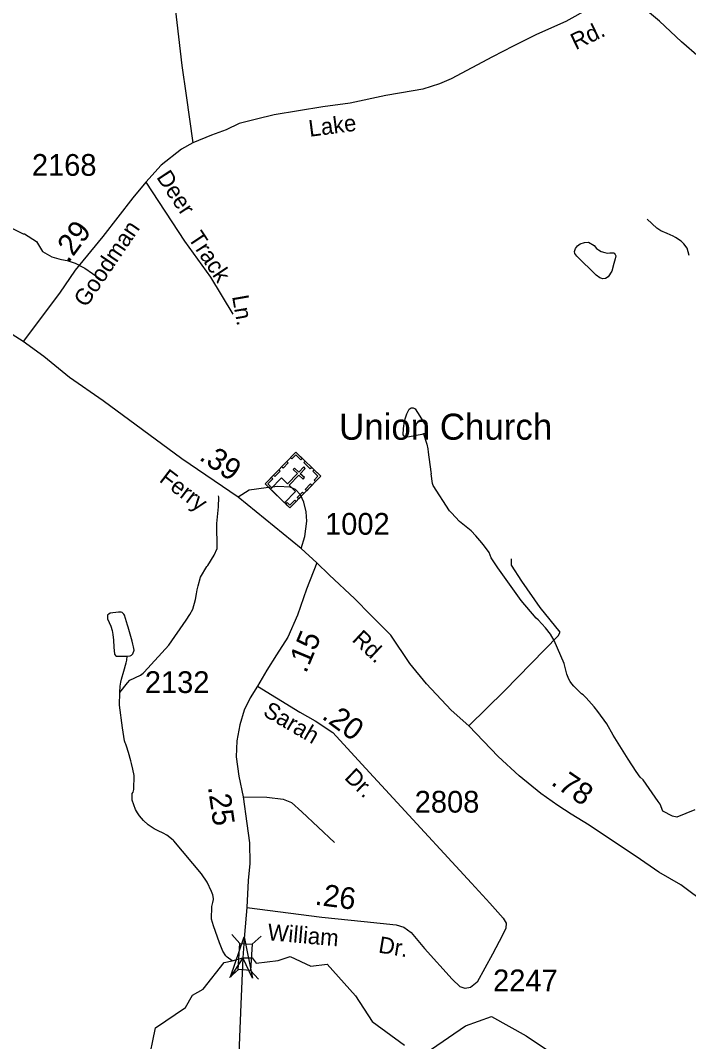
# Model space of a CAD drawing. Extents: x 1473865 to 1648260, y 639067 to 773536.
# Drawn here: x 1584236 to 1588081, y 688926 to 694801 of the extents above; entities that cross this region are included whole.
import ezdxf

# ---------------------------------------------------------------- set-up
doc = ezdxf.new("R2010")
doc.units = 0
for name, color, linetype in [('Exist Cultural Church with Cemetery CELL', 7, 'Continuous'), ('Exist Cultural Church with Cemetery Label', 7, 'Continuous'), ('Exist Hydrographic Creek Single Shore', 7, 'Continuous'), ('Exist Hydrographic Misc Water Feature', 7, 'Continuous'), ('Exist Road Non-System Type 51', 7, 'Continuous'), ('Exist Road Non-System Type 51 Label', 7, 'Continuous'), ('Exist Road Secondary Mileage Hundredths English Label', 7, 'Continuous'), ('Exist Road Secondary Structure Standard Bridge Attributed CELL', 7, 'Continuous'), ('Exist Road Secondary Structure Standard Bridge CELL', 7, 'Continuous'), ('Exist Road Secondary Type 51 Attributed', 7, 'Continuous'), ('Exist Road Secondary Type 51 Label', 7, 'Continuous'), ('Exist Road Secondary Type 51 Number Label', 7, 'Continuous')]:
    doc.layers.add(name, color=color, linetype=linetype)

msp = doc.modelspace()

# ---------------------------------------------------------------- linework, layer by layer
at = {"layer": 'Exist Cultural Church with Cemetery CELL'}
for points in [[(1585820.5, 692317.6), (1585963.8, 692179.4), (1585787.1, 691996.2), (1585643.8, 692134.3)], [(1585790.5, 692286.5), (1585798.6, 692278.6), (1585821, 692301.8), (1585850.2, 692273.6), (1585857.9, 692281.6), (1585820.5, 692317.6)], [(1585674.8, 692104.5), (1585755.6, 692026.6), (1585818.4, 692091.8), (1585781.9, 692127), (1585838.5, 692185.7), (1585862.2, 692162.8), (1585869.8, 692170.7), (1585846.1, 692193.6), (1585875.4, 692224), (1585867.1, 692232.1), (1585837.7, 692201.7), (1585813.9, 692224.6), (1585806.3, 692216.7), (1585830.1, 692193.8), (1585773.6, 692135.1), (1585737.7, 692169.6)], [(1585739, 692233.1), (1585769, 692264.3), (1585777.2, 692256.4), (1585747.2, 692225.2)], [(1585873.8, 692266.2), (1585911.1, 692230.2), (1585903.2, 692222), (1585865.9, 692258)], [(1585667.6, 692111.4), (1585675.6, 692119.7), (1585659.8, 692135), (1585687.8, 692164), (1585679.8, 692171.8), (1585643.8, 692134.4)], [(1585692.3, 692184.7), (1585722.4, 692215.9), (1585730.6, 692208), (1585700.5, 692176.8)], [(1585933.8, 692148.2), (1585925.6, 692156.1), (1585948, 692179.2), (1585918.8, 692207.4), (1585926.5, 692215.4), (1585963.9, 692179.4)], [(1585874.9, 692103.5), (1585904.9, 692134.7), (1585913.1, 692126.8), (1585883.1, 692095.6)], [(1585829.1, 692056.1), (1585859.1, 692087.2), (1585867.3, 692079.3), (1585837.3, 692048.2)], [(1585763.2, 692019.1), (1585771.2, 692027.4), (1585787.1, 692012.1), (1585815.1, 692041.2), (1585823.1, 692033.5), (1585787.1, 691996.2)]]:
    msp.add_lwpolyline(points, close=True, dxfattribs=at)
at = {"layer": 'Exist Hydrographic Creek Single Shore'}
for points in [[(1584968.8, 688790.2), (1585013.8, 689005.9), (1585185.8, 689122.1), (1585226.5, 689193.5), (1585287.7, 689228.4), (1585408, 689380.9), (1585453.4, 689390.1), (1585515.6, 689407.7), (1585569.8, 689408.3), (1585593.1, 689377), (1585718.3, 689392.6), (1585787.2, 689415.9), (1585907.3, 689359.6), (1586001.4, 689371.3), (1586163.4, 689188.7), (1586260.1, 689040.7), (1586445.9, 688904.8)], [(1586602.3, 688882.5), (1586797.9, 689015.9), (1586947.5, 689070.9), (1587146.9, 688959.5), (1587286.9, 688864.8)]]:
    msp.add_lwpolyline(points, dxfattribs=at)
at = {"layer": 'Exist Hydrographic Misc Water Feature'}
for points in [[(1588084.6, 693449), (1588073.5, 693490.2), (1588054.2, 693516.9), (1588038.3, 693532), (1588006.7, 693552.3), (1587992.9, 693560.8), (1587957.3, 693574.6), (1587921.5, 693590.1), (1587897.8, 693605.4), (1587843.1, 693658.2)], [(1584156.2, 693621.9), (1584251.3, 693574.1), (1584259.3, 693573.9), (1584327.5, 693529.8), (1584363.2, 693471.7), (1584416.4, 693441), (1584456.4, 693429.6), (1584472.3, 693425.1), (1584504, 693419.6), (1584528, 693411.7), (1584551.7, 693403.9), (1584607.1, 693376.5), (1584693.9, 693315.6)], [(1587536.8, 693506.6), (1587550.4, 693489.2), (1587561.9, 693480.7), (1587577.3, 693472.2), (1587599.1, 693466), (1587614.9, 693463.2), (1587627, 693464.6), (1587639.1, 693465.2), (1587648.9, 693463.4), (1587652.8, 693461.6), (1587658.4, 693455), (1587662, 693446.7), (1587659.2, 693430.3), (1587651.4, 693402.6), (1587638.8, 693359.4), (1587618.9, 693325.3), (1587602.3, 693316.6), (1587588.2, 693314.4), (1587570.5, 693320.5), (1587549.3, 693334.9), (1587437.7, 693445.5), (1587426.5, 693460.4), (1587425.3, 693472), (1587430.1, 693489.1), (1587441.1, 693505.3), (1587457.7, 693515.7), (1587482.1, 693523.3), (1587504.6, 693525.3), (1587536.8, 693506.6)], [(1586554.8, 692423), (1586546.5, 692419.8), (1586475.5, 692406.5), (1586455.3, 692403.6), (1586447.4, 692406.2), (1586438.1, 692417.1), (1586440.1, 692453.1), (1586446.4, 692494.9), (1586451.6, 692514.5), (1586459.1, 692538.1), (1586468.3, 692557.6), (1586472.5, 692564.1), (1586485.2, 692572.9), (1586495.2, 692572.7), (1586507, 692566.7), (1586521.8, 692545.9), (1586563.7, 692477.8), (1586572.8, 692460.3), (1586576, 692448), (1586577.5, 692440.5), (1586577.2, 692433.2), (1586570.9, 692427.6), (1586554.8, 692423)], [(1586554.8, 692423), (1586575.1, 692362.6), (1586579.5, 692336.3), (1586582.4, 692318.2), (1586597.8, 692204.6), (1586599.2, 692193.1)], [(1588117.3, 690258.6), (1588014.1, 690216.4), (1587988.3, 690222.6), (1587933.8, 690252.5), (1587917, 690292.2), (1587906.2, 690308), (1587818.9, 690431.2), (1587803.2, 690447.1), (1587780, 690479.6), (1587733.5, 690551.1), (1587647.2, 690689.9), (1587610, 690754.6), (1587559.3, 690824.6), (1587537.8, 690851.3), (1587491, 690904), (1587475.3, 690920.7), (1587465.3, 690926.6), (1587420.5, 690971.8), (1587408.7, 690984.4), (1587398.9, 690998.6), (1587391.1, 691011), (1587379.8, 691040.8), (1587364.9, 691101.8), (1587307.9, 691234.3), (1587286.9, 691270), (1587257.6, 691307.5), (1587214.7, 691353.5), (1587204.8, 691362.7), (1587117, 691463.8), (1586983, 691652), (1586944.3, 691708.5), (1586932.8, 691740.8), (1586907.5, 691775.8), (1586892.1, 691795.7), (1586857.1, 691836.7), (1586829.5, 691865.1), (1586762.6, 691918.2), (1586715.7, 691967.5), (1586705.8, 691980), (1586610.9, 692125.6), (1586606.9, 692137.2), (1586599.2, 692193.1)], [(1584808.2, 690934.4), (1584851.3, 690989.3), (1584865.8, 691005.4), (1584926.4, 691034.6), (1584942.8, 691045.7), (1584948.8, 691052.2), (1585089, 691206.1), (1585189.4, 691350.9), (1585210.1, 691382.5), (1585227, 691414.2), (1585244.1, 691469.7), (1585248.8, 691501.5), (1585253.2, 691525.2), (1585257.8, 691549), (1585272.9, 691597.9), (1585309.2, 691658.7), (1585314.3, 691664.4), (1585351.6, 691724.3), (1585368.6, 691762.5), (1585365.8, 691907), (1585375.7, 692002.9), (1585376.8, 692058.6), (1585375.2, 692066.9)], [(1584849.4, 691143.6), (1584866.8, 691145.7), (1584874.9, 691149.7), (1584883, 691156.9), (1584889.6, 691177.3), (1584886.1, 691197), (1584882.4, 691213.6), (1584878.6, 691229.2), (1584860.1, 691297.7), (1584856.5, 691310.1), (1584852.8, 691321.6), (1584834, 691378.6), (1584830, 691384.5), (1584822.2, 691394.5), (1584816.3, 691396.2), (1584800.3, 691396.6), (1584752.2, 691390.2), (1584744.1, 691386.2), (1584736, 691380.6), (1584737.3, 691357.6), (1584756.6, 691316.2), (1584763.9, 691291.4), (1584767.4, 691267.5), (1584770.8, 691235.5), (1584773.8, 691195.2), (1584777, 691155), (1584783, 691147.4), (1584788.8, 691143.2), (1584802.7, 691142.9), (1584849.4, 691143.6)], [(1584808.2, 690934.4), (1584808.9, 690970.5), (1584813.5, 690994.2), (1584817.9, 691010.5), (1584830.8, 691057.8), (1584844.1, 691106), (1584848.3, 691121.5), (1584849.4, 691143.6)], [(1585453.4, 689390.1), (1585425.5, 689412), (1585417.7, 689420.4), (1585400.4, 689447), (1585381.2, 689495), (1585347.5, 689591.6), (1585336.2, 689630.4), (1585337.8, 689702.6), (1585342.2, 689726.3), (1585346.6, 689743.5), (1585346.8, 689750), (1585343.3, 689769.8), (1585335.7, 689790.5), (1585310.7, 689843.5), (1585277.9, 689890.9), (1585117.9, 690081.3), (1585113.9, 690084.6), (1585078.6, 690114.1), (1585056.7, 690125.2), (1585029, 690138.1), (1585005.2, 690150), (1584971.7, 690172.9), (1584944.3, 690197.2), (1584920.9, 690225.6), (1584909.3, 690242.2), (1584897.6, 690262.2), (1584878.7, 690315.1), (1584879.7, 690352.8), (1584883.8, 690360.9), (1584888.3, 690376.4), (1584889.8, 690456.8), (1584882.6, 690493.1), (1584875.4, 690525.2), (1584871.9, 690540.8), (1584856.8, 690589.6), (1584845.5, 690625.9), (1584841.8, 690637.5), (1584837.8, 690644.1), (1584834.1, 690655.7), (1584823.8, 690732.2), (1584806.7, 690862.2), (1584808.2, 690934.4)]]:
    msp.add_lwpolyline(points, dxfattribs=at)
at = {"layer": 'Exist Road Non-System Type 51'}
for points in [[(1584957.2, 693871.7), (1585179.9, 693531.8), (1585329.7, 693323.5), (1585457.5, 693111.5)], [(1585850.7, 691764), (1585873.2, 691831.8), (1585884, 691919.8), (1585880.5, 691973.7), (1585866.8, 692030), (1585847.3, 692072.1), (1585818.7, 692101.8), (1585787.6, 692116.7), (1585717.6, 692119.3), (1585649.6, 692111.9), (1585551.8, 692099.1), (1585488, 692059.2)], [(1586817.3, 690743.4), (1587020.7, 690944.3), (1587330.9, 691260), (1587341.4, 691280.9), (1587226.6, 691424.4), (1587122.3, 691575.7), (1587062.4, 691667), (1587062.4, 691703.5)], [(1585518, 690334.7), (1585654.5, 690332.3), (1585748, 690320.3), (1585795.9, 690301.1), (1585855.8, 690248.4), (1586042.7, 690071)], [(1586404.4, 690301.1), (1586831.1, 689838.2), (1586937, 689722.9), (1587014.9, 689635.6), (1587032, 689607.6), (1587028.9, 689579.5), (1587010.2, 689539), (1586952.6, 689428.4), (1586863.8, 689267.9), (1586826.5, 689236.8), (1586795.3, 689232.1), (1586766.1, 689241.4)]]:
    msp.add_lwpolyline(points, dxfattribs=at)
at = {"layer": 'Exist Road Secondary Structure Standard Bridge Attributed CELL'}
msp.add_lwpolyline([(1585445.4, 689298.3), (1585523.4, 689529.4), (1585571.3, 689290.3), (1585515.6, 689407.7)], close=True, dxfattribs=at)
at = {"layer": 'Exist Road Secondary Structure Standard Bridge CELL'}
for p, q in [((1585452.8, 689542.5), (1585498.6, 689490.9)), ((1585620.7, 689532.7), (1585569.1, 689486.8)), ((1585491.1, 689340), (1585439.5, 689294.1)), ((1585560, 689336), (1585605.8, 689284.4))]:
    msp.add_line(p, q, dxfattribs=at)
msp.add_lwpolyline([(1585569.1, 689486.8), (1585560.3, 689335.9), (1585489.8, 689340.1), (1585498.6, 689490.9)], close=True, dxfattribs=at)
at = {"layer": 'Exist Road Secondary Type 51 Attributed'}
msp.add_line((1584251.3, 692953.4), (1584107.9, 693043.8), dxfattribs=at)
for points in [[(1584948.8, 697836.2), (1584976.2, 697552), (1585008.9, 697383.6), (1585153.5, 696833.4), (1585172.4, 696716.5), (1585168, 696585), (1585169.5, 696529.4), (1585162.4, 696340.4), (1585106, 695824.7), (1585081.2, 695491), (1585075.8, 695281.4), (1585084.5, 695159), (1585116.8, 694956.6), (1585165.5, 694542.2), (1585190, 694369.9), (1585228.2, 694097)], [(1588142.4, 694589.1), (1588041, 694678), (1587914.5, 694796.4), (1587822.2, 694874.4), (1587681.5, 694911.6), (1587609.3, 694897.5), (1587509.1, 694870.3), (1587374.2, 694794.8), (1587205.9, 694719.8), (1587071.3, 694652.9), (1586951.9, 694592.8), (1586713.8, 694466.1), (1586647.4, 694436.8), (1586551, 694406.1), (1586496.2, 694397), (1586337.8, 694370.4), (1586134, 694325.8), (1585975.9, 694305.2), (1585695.4, 694257.6), (1585595, 694232.4), (1585494.3, 694207.6), (1585420, 694172.3), (1585334.5, 694142.2), (1585228.2, 694097)], [(1585228.2, 694097), (1585161.8, 694059.8), (1585045, 693969.4), (1584957.2, 693871.7), (1584882.4, 693780.4), (1584710.5, 693558.5), (1584551.4, 693365.4), (1584461.2, 693232.5), (1584251.3, 692953.4)], [(1585942, 691679.8), (1585850.7, 691764), (1585488, 692059.2), (1585164, 692279.9), (1584712.5, 692612.1), (1584518.2, 692746.9), (1584371, 692868.3), (1584251.3, 692953.4)], [(1585942, 691679.8), (1585881.4, 691529.3), (1585830.9, 691379.8), (1585774.4, 691252.5), (1585709.8, 691150.5), (1585653.3, 691063.6), (1585600.8, 690970.7)], [(1588187.4, 689714.3), (1588037.3, 689828.8), (1587909.7, 689901.2), (1587779.3, 689991), (1587642.7, 690080.9), (1587508.6, 690172), (1587405.2, 690234.8), (1587328.9, 690285.3), (1587230.5, 690353), (1587106.2, 690455.2), (1586985.2, 690566.1), (1586817.3, 690743.4), (1586715.2, 690832.5), (1586572.6, 690983.9), (1586477.5, 691100.6), (1586366.8, 691263.6), (1586251.2, 691381.4), (1586160, 691472.7), (1586012.6, 691611.1), (1585942, 691679.8)], [(1585600.8, 690970.7), (1585557.3, 690903), (1585523, 690832.3), (1585498.8, 690749.5), (1585481.6, 690656.6), (1585477.6, 690563.6), (1585492.7, 690453.5), (1585518, 690334.7), (1585538.2, 690181.8), (1585553.3, 690068.7), (1585555.3, 689950.5), (1585547.3, 689853.5), (1585539.2, 689698)], [(1585600.8, 690970.7), (1585708.8, 690904), (1585843, 690821.2), (1585932.9, 690771.7), (1586032.8, 690704), (1586200.8, 690521.7), (1586404.4, 690301.1)], [(1585539.2, 689698), (1585525.3, 689541.6), (1585515.6, 689407.7)], [(1585539.2, 689698), (1585970.5, 689642.1), (1586214.5, 689617.3), (1586398.9, 689597), (1586442.9, 689585.1), (1586483.6, 689552.9), (1586561.4, 689461.5), (1586720.5, 689285.4), (1586766.1, 689241.4)], [(1585515.6, 689407.7), (1585504.9, 689141.4), (1585488.7, 688761.6)]]:
    msp.add_lwpolyline(points, dxfattribs=at)

# ---------------------------------------------------------------- texts
at = {"layer": 'Exist Cultural Church with Cemetery Label'}
msp.add_text('Union Church', height=150, dxfattribs=at).set_placement((1586069.7, 692388.9))
at = {"layer": 'Exist Road Non-System Type 51 Label'}
for s, rotation, p in [('Deer', 303.44836, (1585015.4, 693899.4)), ('Track', 303.44836, (1585197.2, 693549.6)), ('Ln.', 279.88916, (1585453.6, 693213.6))]:
    msp.add_text(s, height=95, rotation=rotation, dxfattribs=at).set_placement(p)
at = {"layer": 'Exist Road Secondary Mileage Hundredths English Label'}
for s, rotation, p in [('.29', 53.79816, (1584511.6, 693401.7)), ('.39', 325.22475, (1585258.5, 692277.9)), ('.15', 67.4113, (1585879, 691040.7)), ('.20', 323.63649, (1585964.4, 690788.3)), ('.78', 326.19483, (1587283.5, 690407.4)), ('.25', 278.20152, (1585314.3, 690391.1)), ('.26', 352.53745, (1585926.4, 689714.3))]:
    msp.add_text(s, height=125, rotation=rotation, dxfattribs=at).set_placement(p)
at = {"layer": 'Exist Road Secondary Type 51 Label'}
for s, rotation, p in [('Rd.', 25.65437, (1587431.2, 694630)), ('Lake', 7.42993, (1585900.6, 694131.8)), ('Goodman', 55.85281, (1584614.2, 693145.5)), ('Ferry', 322.64945, (1585029.4, 692151.6)), ('Rd.', 316.77954, (1586139, 691233.3)), ('Sarah', 329.87753, (1585625.9, 690805.6)), ('Dr.', 315.93678, (1586095.2, 690439.8)), ('William', 354.90949, (1585655.2, 689510.1)), ('Dr.', 350.5103, (1586292, 689439))]:
    msp.add_text(s, height=95, rotation=rotation, dxfattribs=at).set_placement(p)
at = {"layer": 'Exist Road Secondary Type 51 Number Label'}
for s, p in [('2168', (1584301.7, 693907.5)), ('1002', (1585988.9, 691842.5)), ('2132', (1584951.7, 690931.8)), ('2808', (1586504.9, 690243.5)), ('2247', (1586956, 689215.7))]:
    msp.add_text(s, height=125, dxfattribs=at).set_placement(p)

doc.saveas('drawing.dxf')
